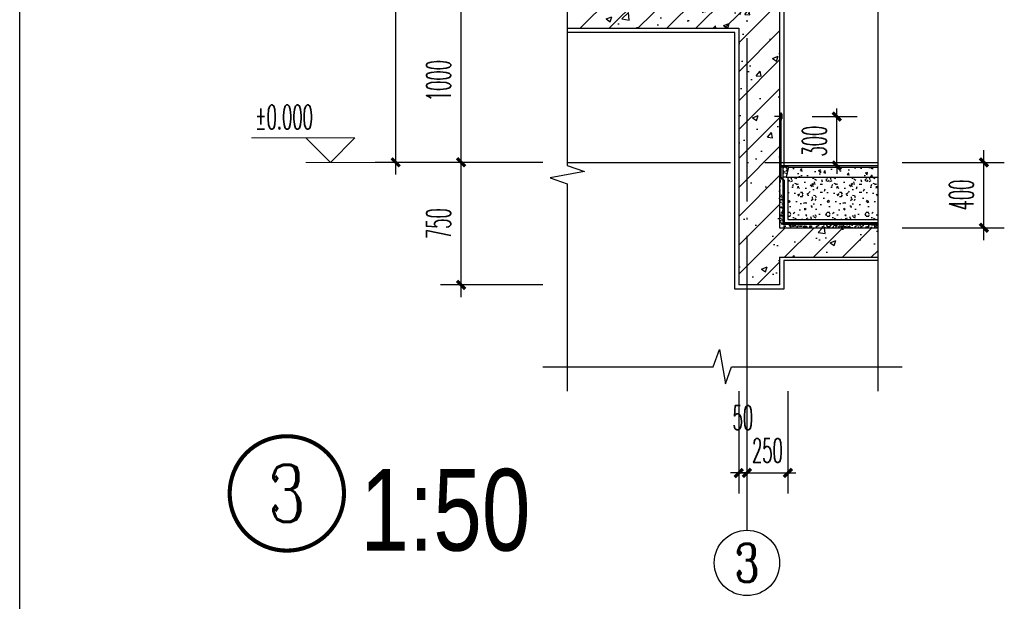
# Model space of a CAD drawing. Extents: x 1779708 to 7299578, y -1121471 to 88434.
# Tile 977 of 1056: x 6995519 to 7001545, y -976358 to -972801. Entities that reach past the tile are written whole.
import ezdxf
from ezdxf.enums import TextEntityAlignment as Align

# ---------------------------------------------------------------- set-up
doc = ezdxf.new("R2010")
doc.units = 0
doc.header["$LTSCALE"] = 1000
doc.header["$MEASUREMENT"] = 0
doc.linetypes.add('DASH', pattern=[0.35, 0.25, -0.1])
doc.linetypes.add('DOTE', pattern=[2.4200000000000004, 2, -0.2, 0.02, -0.2])
doc.layers.get('0').update_dxf_attribs({"linetype": 'CONTINUOUS'})
doc.layers.get('Defpoints').update_dxf_attribs({"linetype": 'CONTINUOUS'})
for name, color, linetype in [('AXIS', 3, 'CONTINUOUS'), ('AXIS_TEXT', 7, 'CONTINUOUS'), ('DIM_IDEN', 3, 'CONTINUOUS'), ('DIM_SYMB', 3, 'CONTINUOUS'), ('DOTE', 1, 'DOTE'), ('PUB_TAB', 7, 'CONTINUOUS'), ('PUB_TEXT', 7, 'CONTINUOUS'), ('WALL', 255, 'CONTINUOUS'), ('填', 1, 'CONTINUOUS'), ('填充细线', 8, 'CONTINUOUS'), ('柱边线', 2, 'CONTINUOUS'), ('粉刷线', 213, 'CONTINUOUS'), ('粗', 9, 'CONTINUOUS')]:
    doc.layers.add(name, color=color, linetype=linetype)
doc.layers.add('DIM_ELEV', color=3, linetype='CONTINUOUS', lineweight=13)
doc.styles.add('-仿宋_GB2312', font='txt', dxfattribs={"width": 0.8})
doc.styles.add('_TCH_AXIS', font='COMPLEX', dxfattribs={"bigfont": 'GBCBIG'})
doc.styles.add('_TCH_DIM', font='SIMPLEX.shx', dxfattribs={"width": 0.7, "bigfont": 'GBCBIG.shx'})
doc.styles.add('_TCH_DIM_T3', font='SIMPLEX.shx', dxfattribs={"width": 0.4941176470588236, "bigfont": 'GBCBIG.shx'})
doc.styles.add('_TCH_LABEL', font='COMPLEX', dxfattribs={"bigfont": 'GBCBIG'})
doc.styles.add('COMPLEX', font='COMPLEX')
doc.dimstyles.new('_TCH_ARCH&&50', dxfattribs={"dimtxt": 148.75, "dimasz": 50, "dimexe": 125, "dimexo": 150, "dimgap": 63.12500000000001, "dimtad": 1, "dimdec": 0, "dimzin": 0, "dimdsep": 46, "dimtxsty": '_TCH_DIM_T3', "dimblk": 'ARCHTICK', "dimcen": 0.09, "dimdle": 75, "dimclrt": 7, "dimazin": 2, "dimtfac": 1, "dimtdec": 0, "dimtix": 1, "dimtmove": 2, "dimatfit": 3, "dimfxl": 250, "dimtolj": 1, "dimtzin": 0, "dimarcsym": 0})

# ---------------------------------------------------------------- blocks, each defined once
blk = doc.blocks.new('A$C30160E8A')
at = {"layer": '填'}
h = blk.add_hatch(dxfattribs=at)
h.set_pattern_fill('ANSI32', color=256, scale=10, angle=180, style=0)
h.set_pattern_definition([(45.00000000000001, (-590191.0230948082, 116726.9485917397), (-2.651650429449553, 2.651650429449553), []), (45.00000000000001, (-590189.2553278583, 116726.9485917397), (-2.651650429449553, 2.651650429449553), [])])
h.paths.add_polyline_path([(-6.866874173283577e-05, 41.15852009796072), (-6.866874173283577e-05, 37.37737555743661), (43.99830856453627, 37.37737555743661), (43.99830856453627, 41.15852009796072)])
at = {"layer": 'WALL'}
blk.add_line((21.54626551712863, 37.20948727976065, -617.719101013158), (21.54626551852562, 34.20948727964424, -617.719101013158), dxfattribs=at)
at = {"layer": '粗'}
for p, q in [((43.99830856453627, 41.15852009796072, -617.719101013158), (-6.866874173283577e-05, 41.15852009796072, -617.719101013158)), ((-6.866874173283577e-05, 41.15852009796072, -617.719101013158), (-6.866874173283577e-05, 37.37737555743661, -617.719101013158)), ((-6.866874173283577e-05, 37.37737555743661, -617.719101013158), (43.99830856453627, 37.37737555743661, -617.719101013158)), ((37.64256875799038, 45.36287225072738, -617.719101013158), (7.318813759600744, 45.36287225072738, -617.719101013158)), ((21.54626551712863, 45.36287225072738, -617.719101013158), (21.54626551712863, 3.858946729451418e-05, -617.719101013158)), ((43.99830856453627, 37.37737555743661, -617.719101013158), (43.99830856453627, 41.15852009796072, -617.719101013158))]:
    blk.add_line(p, q, dxfattribs=at)
blk = doc.blocks.new('_ArchTick')
at = {"color": 0, "linetype": 'ByBlock', "const_width": 0.4}
blk.add_lwpolyline([(-0.5, -0.5), (0.5, 0.5)], dxfattribs=at)
blk = doc.blocks.new('*D6917')
at = {"layer": 'AXIS', "color": 0, "lineweight": -2, "transparency": 16777216}
for p, q in [((349.9999999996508, 679.9999999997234), (349.9999999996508, 729.9999999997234)), ((200, 679.9999999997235), (474.9999999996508, 679.9999999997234)), ((349.9999999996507, 379.9999999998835), (349.9999999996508, 679.9999999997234)), ((200, 379.9999999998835), (474.9999999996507, 379.9999999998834)), ((349.9999999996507, 379.9999999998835), (349.9999999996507, 329.9999999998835))]:
    blk.add_line(p, q, dxfattribs=at)
at = {"layer": 'Defpoints', "color": 0, "transparency": 16777216}
for p in [(50, 679.9999999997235), (349.9999999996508, 679.9999999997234), (50, 379.9999999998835)]:
    blk.add_point(p, dxfattribs=at)
at = {"layer": 'AXIS', "color": 0, "lineweight": -2, "transparency": 16777216, "xscale": 50, "yscale": 50, "zscale": 50}
for p, rotation in [((349.9999999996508, 679.9999999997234), 270), ((349.9999999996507, 379.9999999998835), 90)]:
    blk.add_blockref('_ArchTick', p, dxfattribs=dict(at, rotation=rotation))
at = {"layer": 'AXIS', "color": 7, "transparency": 16777216, "insert": (212.4999999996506, 529.9999999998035), "char_height": 148.75, "attachment_point": 5, "rotation": 90, "style": '_TCH_DIM_T3'}
blk.add_mtext('\\A1;300', dxfattribs=at)
blk = doc.blocks.new('*D1557')
at = {"layer": 'AXIS', "color": 0, "lineweight": -2, "transparency": 16777216}
for p, q in [((6997820.466508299, -973748.2475373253), (6997820.466508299, -969398.247537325)), ((6998720.466508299, -969473.247537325), (6997695.466508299, -969473.247537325)), ((6998720.466508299, -973673.2475373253), (6997695.466508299, -973673.2475373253))]:
    blk.add_line(p, q, dxfattribs=at)
at = {"layer": 'Defpoints', "color": 0, "transparency": 16777216}
for p in [(6997820.466508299, -969473.247537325), (6998870.466508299, -969473.247537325), (6998870.466508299, -973673.2475373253)]:
    blk.add_point(p, dxfattribs=at)
at = {"layer": 'AXIS', "color": 0, "lineweight": -2, "transparency": 16777216, "xscale": 50, "yscale": 50, "zscale": 50}
for p, rotation in [((6997820.466508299, -969473.247537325), 90), ((6997820.466508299, -973673.2475373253), 270)]:
    blk.add_blockref('_ArchTick', p, dxfattribs=dict(at, rotation=rotation))
at = {"layer": 'AXIS', "color": 7, "transparency": 16777216, "insert": (6997682.966508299, -971573.2475373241), "char_height": 148.75, "attachment_point": 5, "rotation": 90, "style": '_TCH_DIM_T3'}
blk.add_mtext('\\A1;4200', dxfattribs=at)
blk = doc.blocks.new('*D1564')
at = {"layer": 'AXIS', "color": 0, "lineweight": -2, "transparency": 16777216}
for p, q in [((6998220.466508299, -974498.247537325), (6998220.466508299, -973598.2475373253)), ((6998720.466508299, -973673.2475373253), (6998095.466508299, -973673.2475373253)), ((6998720.466508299, -974423.247537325), (6998095.466508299, -974423.247537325))]:
    blk.add_line(p, q, dxfattribs=at)
at = {"layer": 'Defpoints', "color": 0, "transparency": 16777216}
for p in [(6998220.466508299, -973673.2475373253), (6998870.466508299, -973673.2475373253), (6998870.466508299, -974423.247537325)]:
    blk.add_point(p, dxfattribs=at)
at = {"layer": 'AXIS', "color": 0, "lineweight": -2, "transparency": 16777216, "xscale": 50, "yscale": 50, "zscale": 50}
for p, rotation in [((6998220.466508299, -973673.2475373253), 90), ((6998220.466508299, -974423.247537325), 270)]:
    blk.add_blockref('_ArchTick', p, dxfattribs=dict(at, rotation=rotation))
at = {"layer": 'AXIS', "color": 7, "transparency": 16777216, "insert": (6998082.966508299, -974048.2475373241), "char_height": 148.75, "attachment_point": 5, "rotation": 90, "style": '_TCH_DIM_T3'}
blk.add_mtext('\\A1;750', dxfattribs=at)
blk = doc.blocks.new('*D1565')
at = {"layer": 'AXIS', "color": 0, "lineweight": -2, "transparency": 16777216}
for p, q in [((6998220.466508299, -973748.2475373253), (6998220.466508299, -972598.247537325)), ((6998720.466508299, -972673.247537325), (6998095.466508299, -972673.247537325)), ((6998720.466508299, -973673.2475373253), (6998095.466508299, -973673.2475373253))]:
    blk.add_line(p, q, dxfattribs=at)
at = {"layer": 'Defpoints', "color": 0, "transparency": 16777216}
for p in [(6998220.466508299, -972673.247537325), (6998870.466508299, -972673.247537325), (6998870.466508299, -973673.2475373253)]:
    blk.add_point(p, dxfattribs=at)
at = {"layer": 'AXIS', "color": 0, "lineweight": -2, "transparency": 16777216, "xscale": 50, "yscale": 50, "zscale": 50}
for p, rotation in [((6998220.466508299, -972673.247537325), 90), ((6998220.466508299, -973673.2475373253), 270)]:
    blk.add_blockref('_ArchTick', p, dxfattribs=dict(at, rotation=rotation))
at = {"layer": 'AXIS', "color": 7, "transparency": 16777216, "insert": (6998082.966508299, -973173.2475373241), "char_height": 148.75, "attachment_point": 5, "rotation": 90, "style": '_TCH_DIM_T3'}
blk.add_mtext('\\A1;1000', dxfattribs=at)
blk = doc.blocks.new('*D1607')
at = {"layer": 'AXIS', "color": 0, "lineweight": -2, "transparency": 16777216}
for p, q in [((6999920.4665083, -975073.247537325), (6999920.4665083, -975698.247537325)), ((6999970.4665083, -975073.247537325), (6999970.4665083, -975698.247537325)), ((6999920.4665083, -975573.247537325), (6999870.4665083, -975573.247537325)), ((6999920.4665083, -975573.247537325), (6999970.4665083, -975573.247537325)), ((6999970.4665083, -975573.247537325), (7000020.4665083, -975573.247537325))]:
    blk.add_line(p, q, dxfattribs=at)
at = {"layer": 'Defpoints', "color": 0, "transparency": 16777216}
for p in [(6999920.4665083, -974923.247537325), (6999970.4665083, -974923.247537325), (6999970.4665083, -975573.247537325)]:
    blk.add_point(p, dxfattribs=at)
at = {"layer": 'AXIS', "color": 0, "lineweight": -2, "transparency": 16777216, "xscale": 50, "yscale": 50, "zscale": 50}
blk.add_blockref('_ArchTick', (6999920.4665083, -975573.247537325), dxfattribs=at)
at = {"layer": 'AXIS', "color": 0, "lineweight": -2, "transparency": 16777216, "xscale": 50, "yscale": 50, "zscale": 50, "rotation": 180}
blk.add_blockref('_ArchTick', (6999970.4665083, -975573.247537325), dxfattribs=at)
at = {"layer": 'AXIS', "color": 7, "transparency": 16777216, "insert": (6999945.4665083, -975235.747537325), "char_height": 148.75, "attachment_point": 5, "style": '_TCH_DIM_T3'}
blk.add_mtext('\\A1;50', dxfattribs=at)
blk = doc.blocks.new('*D1608')
at = {"layer": 'AXIS', "color": 0, "lineweight": -2, "transparency": 16777216}
for p, q in [((6999970.4665083, -975073.247537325), (6999970.4665083, -975698.247537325)), ((7000220.466508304, -975073.247537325), (7000220.466508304, -975698.247537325)), ((6999970.4665083, -975573.247537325), (6999920.4665083, -975573.247537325)), ((6999970.4665083, -975573.247537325), (7000220.466508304, -975573.247537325)), ((7000220.466508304, -975573.247537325), (7000270.466508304, -975573.247537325))]:
    blk.add_line(p, q, dxfattribs=at)
at = {"layer": 'Defpoints', "color": 0, "transparency": 16777216}
for p in [(6999970.4665083, -974923.247537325), (7000220.466508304, -974923.247537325), (7000220.466508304, -975573.247537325)]:
    blk.add_point(p, dxfattribs=at)
at = {"layer": 'AXIS', "color": 0, "lineweight": -2, "transparency": 16777216, "xscale": 50, "yscale": 50, "zscale": 50}
blk.add_blockref('_ArchTick', (6999970.4665083, -975573.247537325), dxfattribs=at)
at = {"layer": 'AXIS', "color": 0, "lineweight": -2, "transparency": 16777216, "xscale": 50, "yscale": 50, "zscale": 50, "rotation": 180}
blk.add_blockref('_ArchTick', (7000220.466508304, -975573.247537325), dxfattribs=at)
at = {"layer": 'AXIS', "color": 7, "transparency": 16777216, "insert": (7000095.466508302, -975435.747537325), "char_height": 148.75, "attachment_point": 5, "style": '_TCH_DIM_T3'}
blk.add_mtext('\\A1;250', dxfattribs=at)
blk = doc.blocks.new('_AXISO')
blk.add_circle((0, 0), 0.5)
at = {"layer": 'AXIS_TEXT', "style": 'COMPLEX', "width": 1.041666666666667}
blk.add_attdef('A', text='', height=0.56, dxfattribs=at).set_placement((-0.25, -0.28), (0.25, -0.28), align=Align.FIT)
blk = doc.blocks.new('*D1637')
at = {"layer": 'AXIS', "color": 0, "lineweight": -2, "transparency": 16777216}
for p, q in [((7001420.466508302, -974148.2475373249), (7001420.466508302, -973598.2475373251)), ((7000920.466508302, -973673.2475373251), (7001545.466508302, -973673.2475373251)), ((7000920.466508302, -974073.2475373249), (7001545.466508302, -974073.2475373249))]:
    blk.add_line(p, q, dxfattribs=at)
at = {"layer": 'Defpoints', "color": 0, "transparency": 16777216}
for p in [(7000770.466508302, -973673.2475373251), (7001420.466508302, -973673.2475373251), (7000770.466508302, -974073.2475373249)]:
    blk.add_point(p, dxfattribs=at)
at = {"layer": 'AXIS', "color": 0, "lineweight": -2, "transparency": 16777216, "xscale": 50, "yscale": 50, "zscale": 50}
for p, rotation in [((7001420.466508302, -973673.2475373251), 90), ((7001420.466508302, -974073.2475373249), 270)]:
    blk.add_blockref('_ArchTick', p, dxfattribs=dict(at, rotation=rotation))
at = {"layer": 'AXIS', "color": 7, "transparency": 16777216, "insert": (7001282.966508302, -973873.247537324), "char_height": 148.75, "attachment_point": 5, "rotation": 90, "style": '_TCH_DIM_T3'}
blk.add_mtext('\\A1;400', dxfattribs=at)
blk = doc.blocks.new('A$C09756C03')
at = {"layer": '填充细线'}
h = blk.add_hatch(dxfattribs=at)
h.set_pattern_fill('ANSI37', color=114, scale=200, style=0)
h.set_pattern_definition([(135, (-1150776.486083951, 280832.4188382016), (17.67766952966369, 17.67766952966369), []), (45.00000000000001, (-1150776.486083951, 280832.4188382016), (17.67766952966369, -17.67766952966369), [])])
h.paths.add_polyline_path([(20, 357.1123209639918), (30.95754713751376, 344.7697884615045, 0.2530891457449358), (28.69457295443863, 340.5854498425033, 1), (38.69457295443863, 340.5854498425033, 0.5960556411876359), (30.95754713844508, 344.7697884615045), (20, 357.1123209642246), (20, 370.0452752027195), (55.01131880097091, 370.0452752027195), (40.01131880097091, 310.0452752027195), (20, 310.0452752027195)])
h = blk.add_hatch(dxfattribs=at)
h.set_pattern_fill('混凝土', color=114, scale=20, style=0)
h.set_pattern_definition([(49.99999999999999, (40, 309.9999999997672), (143.4520365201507, -12.55042699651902), [15, -165]), (355, (40, 309.9999999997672), (-27.7502667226, 150.4384267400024), [12, -132]), (100.4514, (51.9543359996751, 308.9541319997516), (115.7018763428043, 137.8879084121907), [12.748038, -140.2284224]), (46.18420000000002, (40, 349.9999999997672), (213.4482097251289, -33.10380286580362), [22.49999999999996, -247.4999999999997]), (96.6356, (57.78734899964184, 347.2413385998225), (186.9325411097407, 194.8235741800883), [19.1220576, -210.3426]), (351.1842, (40, 349.9999999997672), (186.9323890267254, 194.8237201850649), [18, -198]), (21, (60, 339.9999999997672), (119.3814104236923, -80.52377813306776), [15, -165]), (326.0000000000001, (60, 339.9999999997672), (48.66306638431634, 145.0300090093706), [12, -132]), (71.4514, (69.94844659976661, 333.2896787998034), (168.044525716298, 64.50609934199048), [12.748038, -140.2284224]), (37.50000000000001, (40, 309.9999999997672), (2.431971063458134, 66.5787707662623), [0, -130.4, 0, -134, 0, -132.5]), (7.499999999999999, (40, 309.9999999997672), (52.61390748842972, 78.88234237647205), [0, -76.39999999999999, 0, -127.4, 0, -50.5]), (327.5, (-4.599999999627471, 309.9999999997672), (106.7644872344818, -4.510974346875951), [0, -50, 0, -156, 0, -207]), (317.5, (-24.59999999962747, 309.9999999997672), (116.6372338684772, 20.02099646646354), [0, -65, 0, -103.6, 0, -147])])
h.paths.add_polyline_path([(600.000000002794, 369.9999999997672), (55, 369.9999999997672), (40, 309.9999999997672), (600.000000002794, 309.9999999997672)])
h = blk.add_hatch(dxfattribs=at)
h.set_pattern_fill('加气混凝土', color=114, scale=20, style=0)
h.set_pattern_definition([(0, (120.7999999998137, 26.79999999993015), (120, 240), [0, -240]), (0, (-19.59999999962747, -5.600000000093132), (120, 240), [0, -240]), (0, (58.40000000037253, -8.000000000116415), (120, 240), [0, -240]), (0, (143.5999999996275, 62.79999999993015), (120, 240), [0, -240]), (0, (44, -20.00000000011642), (120, 240), [0, -240]), (0, (167.5999999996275, 213.9999999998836), (120, 240), [0, -240]), (0, (94.40000000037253, 194.7999999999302), (120, 240), [0, -240]), (0, (132.7999999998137, 164.7999999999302), (120, 240), [0, -240]), (0, (-62.79999999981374, 159.9999999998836), (120, 240), [0, -240]), (0, (54.79999999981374, 149.199999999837), (120, 240), [0, -240]), (0, (9.200000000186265, 87.99999999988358), (120, 240), [0, -240]), (0, (11.59999999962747, -2.000000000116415), (120, 240), [0, -240]), (0, (101.5999999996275, -11.60000000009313), (120, 240), [0, -240]), (0, (167.5999999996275, 93.99999999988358), (120, 240), [0, -240]), (0, (-56.79999999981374, 56.79999999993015), (120, 240), [0, -240]), (0, (-36.40000000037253, 97.5999999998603), (120, 240), [0, -240]), (0, (57.20000000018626, 80.79999999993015), (120, 240), [0, -240]), (0, (23.59999999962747, 45.99999999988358), (120, 240), [0, -240]), (0, (4.400000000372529, 125.199999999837), (120, 240), [0, -240]), (0, (34.40000000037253, 215.199999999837), (120, 240), [0, -240]), (0, (-47.20000000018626, 6.399999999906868), (120, 240), [0, -240]), (0, (84.79999999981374, 165.9999999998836), (120, 240), [0, -240]), (0, (-26.79999999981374, 169.5999999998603), (120, 240), [0, -240]), (0, (-46, 200.7999999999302), (120, 240), [0, -240]), (130.601294, (152.8571432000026, 138.8571423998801), (-599.9999933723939, 720.0000031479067), [10.5366216, -4414.844400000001]), (18.4349488, (135.7142864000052, 143.4285711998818), (599.9999977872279, 239.9999982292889), [10.842096, -1507.05116]), (90, (135.7142864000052, 133.1428575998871), (120, 240), [10.2857136, -469.71426]), (161.565051, (146, 129.7142847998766), (-600.0000030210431, 239.9999821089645), [10.842096, -1507.05116]), (53.1301023, (146, 129.7142847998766), (120.000000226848, 239.9999998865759), [11.428572, -1188.5714]), (135, (155.1428576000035, 7.42859199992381), (-120.0000145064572, 239.9999837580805), [9.697464, -669.12504]), (45, (141.4285711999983, 7.42859199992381), (119.9999992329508, 239.999999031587), [9.697464, -669.12504]), (135, (148.2857144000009, 0.5714319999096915), (-120.0000145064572, 239.9999837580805), [9.697464, -669.12504]), (45, (148.2857144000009, 0.5714319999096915), (119.9999992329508, 239.999999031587), [9.697464, -669.12504]), (116.565051, (39.71429600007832, 168.5714295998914), (-2.087719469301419e-05, 479.9999869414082), [12.77753039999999, -255.5505999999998]), (180, (34.00001600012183, 179.9999991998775), (-120, 240), [13.7142864, -226.2857]), (63.43494880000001, (14.57144000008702, 168.5714295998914), (1.086458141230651e-06, 479.9999976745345), [12.7775304, -255.5506]), (116.565051, (20.28572000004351, 157.1428575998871), (-2.087719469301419e-05, 479.9999869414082), [12.77753039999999, -255.5505999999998]), (0, (20.28572000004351, 157.1428575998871), (120, 240), [13.7142864, -226.2857]), (63.43494880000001, (34.00001600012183, 157.1428575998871), (1.086458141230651e-06, 479.9999976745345), [12.7775304, -255.5506]), (107.102728, (129.9999991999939, 87.4285839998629), (-359.9999862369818, 1200.000001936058), [15.5445384, -6513.161]), (143.972626, (125.4285703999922, 102.2857143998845), (-2279.999971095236, 1679.999998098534), [15.5445384, -3248.808]), (180, (112.8571423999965, 111.4285719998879), (-120, 240), [14.8571424, -225.14284]), (36.02737329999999, (85.42857200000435, 102.2857143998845), (2279.999983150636, 1679.999981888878), [15.54453839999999, -3248.807999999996]), (71.5650511, (80.85714320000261, 88.57143999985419), (360.0000018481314, 1199.999997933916), [14.4561264, -1503.43712]), (107.102728, (85.42857200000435, 73.71428799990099), (-359.9999862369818, 1200.000001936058), [15.5445384, -6513.161]), (143.972626, (98, 64.57143999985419), (-2279.999971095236, 1679.999998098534), [15.5445384, -3248.808]), (0, (98, 64.57143999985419), (120, 240), [14.8571424, -225.14284]), (36.02737329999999, (112.8571423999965, 64.57143999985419), (2279.999983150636, 1679.999981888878), [15.54453839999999, -3248.807999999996]), (71.5650511, (125.4285703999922, 73.71428799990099), (360.0000018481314, 1199.999997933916), [14.4561264, -1503.43712]), (150.255118, (132.2857135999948, 199.4285703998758), (-360.0000008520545, 239.9999970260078), [9.214008, -1925.72784]), (90, (124.2857144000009, 194.8571439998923), (120, 240), [9.1428576, -470.8571]), (29.7448813, (124.2857144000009, 194.8571439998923), (360.0000002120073, 239.9999988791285), [9.214008, -1925.72784]), (116.565051, (76.28571440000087, 29.14285599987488), (-2.087719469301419e-05, 479.9999869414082), [12.77753039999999, -255.5505999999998]), (168.690067, (70.57142960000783, 40.57143999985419), (-1080.00000080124, 239.9999939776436), [11.6549016, -2435.8742]), (41.18592510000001, (50, 34.8571599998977), (2999.999981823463, 2639.999976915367), [12.1487376, -5090.3208]), (90, (50, 23.42857599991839), (120, 240), [11.428572, -468.5714]), (138.814074, (59.14285760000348, 15.42858399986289), (-2999.999946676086, 2640.00001681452), [12.1487376, -5090.3208]), (16.6992442, (59.14285760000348, 15.42858399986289), (3959.999970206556, 1199.999987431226), [11.93178, -4999.415]), (60.9453959, (70.57142960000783, 18.85715199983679), (119.9999996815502, 239.9999978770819), [11.7664344, -4930.1358]), (109.983106, (-24.2857119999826, 129.7142847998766), (-600.0000022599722, 1679.999995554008), [13.37680079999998, -5604.878999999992]), (155.556045, (-28.85713599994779, 142.2857151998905), (-1560.000005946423, 719.9999850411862), [13.8091944, -5786.052599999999]), (24.4439547, (-53.99999199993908, 142.2857151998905), (1560.000000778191, 719.9999965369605), [13.8091944, -5786.052599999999]), (70.01689340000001, (-58.57141599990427, 129.7142847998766), (600.0000018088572, 1679.99999583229), [13.3768008, -5604.879]), (109.983106, (-53.99999199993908, 117.142856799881), (-600.0000022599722, 1679.999995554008), [13.37680079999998, -5604.878999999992]), (160.016893, (-41.42855199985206, 112.5714279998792), (-600.0000003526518, 239.9999890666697), [13.3768008, -2795.751]), (19.9831065, (-41.42855199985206, 112.5714279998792), (599.9999967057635, 239.9999996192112), [13.3768008, -2795.751]), (70.01689340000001, (-28.85713599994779, 117.142856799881), (600.0000018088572, 1679.99999583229), [13.3768008, -5604.879]), (122.005383, (64.85714239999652, 107.9999991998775), (-120.000016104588, 239.9999877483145), [10.7816928, -2253.3736]), (18.4349488, (48.8571440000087, 113.7142863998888), (599.9999977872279, 239.9999982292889), [10.842096, -1507.05116]), (90, (48.8571440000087, 103.4285703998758), (120, 240), [10.2857136, -469.71426]), (161.565051, (59.14285760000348, 99.99999999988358), (-600.0000030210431, 239.9999821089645), [10.842096, -1507.05116]), (54.46232220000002, (59.14285760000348, 99.99999999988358), (839.9999987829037, 1199.999998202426), [9.831228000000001, -4119.2846]), (116.565051, (-4.857135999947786, 49.71428799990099), (-2.087719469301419e-05, 479.9999869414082), [12.77753039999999, -255.5505999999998]), (180, (-10.57141599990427, 61.1428719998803), (-120, 240), [12.571428, -227.42856]), (59.0362434, (-29.99999199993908, 49.71428799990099), (120.0000003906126, 239.999998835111), [13.32789119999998, -2785.528799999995]), (120.963756, (-23.1428559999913, 38.2857279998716), (-120.0000163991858, 239.9999889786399), [13.3278912, -2785.5288]), (0, (-23.1428559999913, 38.2857279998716), (120, 240), [12.571428, -227.42856]), (63.43494880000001, (-10.57141599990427, 38.2857279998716), (1.086458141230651e-06, 479.9999976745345), [12.7775304, -255.5506])])
h.paths.add_polyline_path([(600.000000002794, 309.9999999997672), (50, 309.9999999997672), (50, 50.00000000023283), (600.000000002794, 49.99999999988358)])
h = blk.add_hatch(dxfattribs=at)
h.set_pattern_fill('AR-SAND', color=114, scale=10, style=0)
h.set_pattern_definition([(142.5, (1042856.288789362, 561738.8169512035), (0.8000156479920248, 24.47066186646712), [0, -19.30400000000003, 0, -21.59000000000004, 0, -20.63750000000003]), (172.5, (1042856.288789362, 561738.8169512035), (-22.47616415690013, 35.84125502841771), [0, -10.414, 0, -17.399, 0, -6.667499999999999]), (212.5000000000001, (1042871.909789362, 561738.8169512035), (-39.5496185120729, 0.07185923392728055), [0, -6.349999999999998, 0, -22.86, 0, -29.845]), (222.5, (1042871.909789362, 561738.8169512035), (-38.17782262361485, 11.14646616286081), [0, -3.174999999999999, 0, -14.986, 0, -17.145])])
h.paths.add_polyline_path([(600.000000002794, 0), (600.000000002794, 20.00000000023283), (20, 19.99999999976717), (20, 192.9692084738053), (5.159817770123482, 207.9289321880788), (5.159817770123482, 300), (0, 300), (0, 0)])
at = {"layer": 'WALL'}
for p, q in [((55, 369.9999999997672), (40, 309.9999999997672)), ((55, 369.9999999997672), (600.000000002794, 369.9999999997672)), ((20, 310.0452752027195), (20, 20)), ((40, 309.9999999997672), (600.000000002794, 309.9999999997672)), ((50, 309.9999999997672), (50, 50.00000000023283)), ((600.000000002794, 20), (19.8401822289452, 20)), ((50, 50.00000000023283), (600.000000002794, 49.99999999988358))]:
    blk.add_line(p, q, dxfattribs=at)
at = {"layer": '填充细线', "color": 114}
for p, q in [((55, 370.0452752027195), (10.15981777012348, 370.0452752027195)), ((19.99999998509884, 370.0452752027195), (19.99999998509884, 310.0452752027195)), ((40, 310.0452752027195), (20, 310.0452752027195))]:
    blk.add_line(p, q, dxfattribs=at)
at = {"layer": '粉刷线'}
blk.add_line((0, 379.9999999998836), (600.000000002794, 379.9999999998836), dxfattribs=at)
at = {"layer": '粉刷线', "linetype": 'DASH', "const_width": 10}
blk.add_lwpolyline([(600.000000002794, 25.00000000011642), (24.99999999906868, 24.99999999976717), (24.99999999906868, 287.9289321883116), (5.159817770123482, 307.9289321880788), (5.159817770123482, 680)], dxfattribs=at)
at = {"layer": '粉刷线'}
blk.add_lwpolyline([(600.000000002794, 30), (29.99999999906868, 30), (30, 289.9999999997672), (10.15981777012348, 309.9999999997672), (10.15981777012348, 680)], dxfattribs=at)
at = {"layer": '柱边线', "xscale": -1, "rotation": 270}
blk.add_blockref('A$C30160E8A', (-30.99870232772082, 658.4537344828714, 617.7191010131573), dxfattribs=at)
at = {"layer": 'AXIS'}
dim = blk.add_aligned_dim(p1=(50, 379.9999999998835), p2=(50, 679.9999999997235), distance=-299.9999999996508, dimstyle='_TCH_ARCH&&50', dxfattribs=at)
dim.commit()
dim.dimension.update_dxf_attribs({"geometry": '*D6917', "text_midpoint": (212.4999999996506, 529.9999999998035)})

msp = doc.modelspace()

# ---------------------------------------------------------------- hatches: boundary and pattern name
at = {"layer": '填充细线'}
h = msp.add_hatch(dxfattribs=at)
h.set_pattern_fill('钢筋混凝土', color=114, scale=50)
h.set_pattern_definition([(45, (6998870.466508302, -974523.2475373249), (-88.38834764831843, 88.38834764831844), []), (49.99999999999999, (6998870.466508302, -974523.2475373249), (358.6300913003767, -31.37606749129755), [37.5, -412.5]), (355, (6998870.466508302, -974523.2475373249), (-69.3756668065, 376.0960668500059), [30, -330]), (100.4514, (6998900.352348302, -974525.862207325), (289.2546908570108, 344.7197710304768), [31.87009499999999, -350.5710559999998]), (46.18420000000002, (6998870.466508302, -974423.2475373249), (533.6205243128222, -82.75950716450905), [56.24999999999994, -618.7499999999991]), (96.6356, (6998914.934880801, -974430.1441908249), (467.3313527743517, 487.0589354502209), [47.80514399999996, -525.8564999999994]), (351.1842, (6998870.466508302, -974423.2475373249), (467.3309725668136, 487.0593004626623), [45, -495]), (21, (6998920.466508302, -974448.2475373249), (298.4535260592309, -201.3094453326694), [37.5, -412.5]), (326.0000000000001, (6998920.466508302, -974448.2475373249), (121.6576659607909, 362.5750225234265), [30, -330]), (71.4514, (6998945.337624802, -974465.0233403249), (420.111314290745, 161.2652483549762), [31.870095, -350.571056]), (37.50000000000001, (6998870.466508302, -974523.2475373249), (6.079927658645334, 166.4469269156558), [0, -326, 0, -335, 0, -331.25]), (7.499999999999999, (6998870.466508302, -974523.2475373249), (131.5347687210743, 197.2058559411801), [0, -191, 0, -318.5, 0, -126.25]), (327.5, (6998758.966508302, -974523.2475373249), (266.9112180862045, -11.27743586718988), [0, -125, 0, -390, 0, -517.5]), (317.5, (6998708.966508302, -974523.2475373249), (291.5930846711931, 50.05249116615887), [0, -162.5, 0, -259, 0, -367.5])])
h.paths.add_polyline_path([(7000170.466508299, -972123.2475373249), (6999970.4665083, -972123.2475373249), (6999970.4665083, -972673.2475373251), (6998870.466508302, -972673.2475373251), (6998870.466508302, -972853.2475373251), (6999920.466508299, -972853.2475373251), (6999920.466508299, -974423.2475373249), (7000170.4665083, -974423.2475373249), (7000170.4665083, -974253.2475373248), (7000770.466508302, -974253.2475373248), (7000770.466508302, -974073.2475373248), (7000170.466508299, -974073.2475373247)])

# ---------------------------------------------------------------- linework, layer by layer
at = {"layer": 'AXIS'}
msp.add_line((6999970.466508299, -974923.247537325), (6999970.466508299, -975923.247537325), dxfattribs=at)
at = {"layer": 'DIM_ELEV'}
for p, q in [((6997570.466508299, -973523.2475373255), (6996937.133174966, -973523.2475373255)), ((6997420.466508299, -973673.2475373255), (6997270.466508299, -973523.2475373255)), ((6997420.466508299, -973673.2475373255), (6997570.466508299, -973523.2475373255)), ((6998220.466508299, -973673.2475373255), (6997270.466508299, -973673.2475373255))]:
    msp.add_line(p, q, dxfattribs=at)
at = {"layer": 'DIM_IDEN', "const_width": 25}
msp.add_lwpolyline([(6997504.219738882, -975698.3421118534, 1), (6996804.219738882, -975698.3421118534, 1)], format="xyb", close=True, dxfattribs=at)
at = {"layer": 'DIM_SYMB'}
for points in [[(7000770.466508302, -948123.2475373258), (7000770.466508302, -961541.9975373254), (7000875.466508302, -961580.2144119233), (7000665.466508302, -961617.2430778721), (7000770.466508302, -961654.4975373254), (7000770.466508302, -975073.247537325)], [(6998870.466508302, -972423.2475373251), (6998870.466508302, -973691.9975373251), (6998975.466508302, -973730.2144119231), (6998765.466508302, -973767.2430778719), (6998870.466508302, -973804.4975373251), (6998870.466508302, -975073.247537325)], [(6998720.466508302, -974923.247537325), (6999764.216508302, -974923.247537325), (6999802.4333829, -974818.247537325), (6999839.462048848, -975028.247537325), (6999876.716508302, -974923.247537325), (7000920.466508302, -974923.247537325)]]:
    msp.add_lwpolyline(points, dxfattribs=at)
at = {"layer": 'DOTE', "linetype": 'DOTE', "ltscale": 0.5}
for p, q in [((6999970.466508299, -949923.2475373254), (6999970.466508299, -974923.247537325)), ((6998870.466508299, -973673.2475373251), (7000770.466508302, -973673.2475373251))]:
    msp.add_line(p, q, dxfattribs=at)
at = {"layer": 'PUB_TAB'}
msp.add_line((6995519.166365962, -982200.1995672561), (6995519.166365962, -945400.1995672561), dxfattribs=at)
at = {"layer": 'WALL'}
for p, q in [((7000170.466508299, -972123.247537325), (7000170.466508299, -974073.2475373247)), ((6998870.466508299, -972853.2475373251), (6999920.466508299, -972853.2475373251)), ((6999920.466508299, -972853.2475373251), (6999920.466508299, -974423.2475373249)), ((7000170.466508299, -974073.2475373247), (7000770.466508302, -974073.2475373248)), ((7000170.466508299, -974253.2475373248), (7000770.466508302, -974253.2475373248)), ((7000170.4665083, -974253.2475373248), (7000170.4665083, -974423.247537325)), ((7000170.4665083, -974423.2475373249), (6999920.466508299, -974423.2475373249))]:
    msp.add_line(p, q, dxfattribs=at)
at = {"layer": '粉刷线'}
for points in [[(7000095.466508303, -972098.2475373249), (7000195.466508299, -972098.2475373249), (7000195.466508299, -973693.2475373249)], [(7000770.466508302, -974273.2475373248), (7000195.466508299, -974273.2475373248), (7000195.4665083, -974448.2475373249), (6999895.466508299, -974448.2475373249), (6999895.466508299, -972878.2475373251), (6998870.466508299, -972878.2475373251)]]:
    msp.add_lwpolyline(points, dxfattribs=at)

# ---------------------------------------------------------------- block references
msp.add_blockref('A$C09756C03', (7000170.466508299, -974073.2475373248))
at = {"layer": 'AXIS'}
ref = msp.add_blockref('_AXISO', (6999970.466508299, -976123.247537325), dxfattribs=dict(at, xscale=400, yscale=400, zscale=400))
ref.add_attrib('A', '3', dxfattribs={"layer": 'AXIS_TEXT', "height": 232.9740824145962, "style": '_TCH_AXIS'}).set_placement((6999892.808480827, -976239.7345785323), (7000048.124535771, -976239.7345785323), align=Align.FIT)

# ---------------------------------------------------------------- texts
at = {"layer": 'PUB_TEXT', "color": 7, "style": '_TCH_DIM', "width": 0.4941176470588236}
msp.add_text('%%P0.000', height=148.75, dxfattribs=at).set_placement((6996960.933174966, -973470.7475373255))
at = {"layer": 'PUB_TEXT', "color": 7, "style": '_TCH_LABEL'}
msp.add_text('3', height=349.4611236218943, dxfattribs=at).set_placement((6997037.732697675, -975873.0726736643), (6997270.706780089, -975873.0726736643), align=Align.FIT)
at = {"layer": 'PUB_TEXT', "style": '-仿宋_GB2312', "width": 0.8}
msp.add_text('1:50', height=500, dxfattribs=at).set_placement((6997604.219738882, -976048.3421118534))

# ---------------------------------------------------------------- dimensions: what is measured, and where the dimension line sits
at = {"layer": 'AXIS'}
for p1, p2, distance, picture, middle in [((6998870.466508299, -973673.2475373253), (6998870.466508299, -969473.247537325), 1050, '*D1557', (6997682.966508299, -971573.2475373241)), ((6998870.466508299, -973673.2475373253), (6998870.466508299, -972673.247537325), 650, '*D1565', (6998082.966508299, -973173.2475373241)), ((6998870.466508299, -974423.247537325), (6998870.466508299, -973673.2475373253), 650, '*D1564', (6998082.966508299, -974048.2475373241)), ((7000770.466508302, -974073.2475373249), (7000770.466508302, -973673.2475373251), -650, '*D1637', (7001282.966508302, -973873.247537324)), ((6999970.4665083, -974923.247537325), (7000220.466508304, -974923.247537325), -650, '*D1608', (7000095.466508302, -975435.747537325))]:
    dim = msp.add_aligned_dim(p1=p1, p2=p2, distance=distance, dimstyle='_TCH_ARCH&&50', dxfattribs=at)
    dim.commit()
    dim.dimension.update_dxf_attribs({"geometry": picture, "text_midpoint": middle})
dim = msp.add_linear_dim(base=(6999970.4665083, -975573.247537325), p1=(6999920.4665083, -974923.247537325), p2=(6999970.4665083, -974923.247537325), angle=0, dimstyle='_TCH_ARCH&&50', dxfattribs=at)
dim.commit()
dim.dimension.update_dxf_attribs({"geometry": '*D1607', "text_midpoint": (6999945.4665083, -975235.747537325), "dimtype": 161})

doc.saveas('drawing.dxf')
